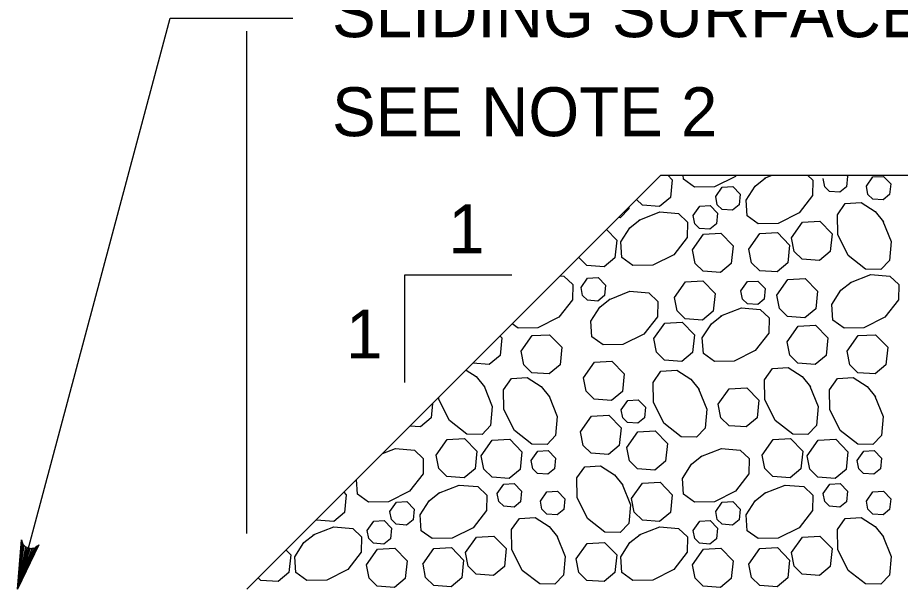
# Model space of a CAD drawing. Extents: x 636530 to 644067, y 294168 to 299122.
# Drawn here: x 641391.1 to 641445.2, y 296402.5 to 296437.5 of the extents above; entities that cross this region are included whole.
import ezdxf

# ---------------------------------------------------------------- set-up
doc = ezdxf.new("R2010")
doc.units = 0
doc.layers.add('1', color=7, linetype='Continuous')

msp = doc.modelspace()

# ---------------------------------------------------------------- linework, layer by layer
at = {"layer": '1'}
for p, q in [((641391.07, 296402.402), (641400.414, 296437.432)), ((641400.414, 296437.432), (641407.942, 296437.432)), ((641405.123, 296405.816), (641405.123, 296436.643)), ((641405.123, 296402.402), (641430.522, 296427.801)), ((641430.522, 296427.801), (641480.417, 296427.801)), ((641421.377, 296421.675), (641414.791, 296421.675)), ((641414.791, 296421.675), (641414.791, 296415.089))]:
    msp.add_line(p, q, dxfattribs=at)
for points in [[(641430.942, 296427.801), (641431.212, 296427.52), (641431.104, 296426.436), (641430.441, 296425.885), (641429.381, 296425.961), (641429.027, 296426.305)], [(641435.137, 296427.801), (641435.085, 296427.735), (641433.797, 296427.091), (641432.584, 296427.07), (641431.9, 296427.555), (641431.884, 296427.801)], [(641439.513, 296427.801), (641439.838, 296427.491), (641439.821, 296426.554), (641438.987, 296425.488), (641437.699, 296424.845), (641436.486, 296424.823), (641435.802, 296425.309), (641435.738, 296426.276), (641436.292, 296427.14), (641436.927, 296427.647)], [(641436.876, 296427.615), (641437.345, 296427.801)], [(641441.905, 296427.801), (641441.963, 296427.741), (641441.898, 296427.091), (641441.5, 296426.76), (641440.864, 296426.806), (641440.565, 296427.096), (641440.468, 296427.595)], [(641443.116, 296427.122), (641443.519, 296427.696), (641444.163, 296427.733), (641444.611, 296427.268), (641444.546, 296426.618), (641444.149, 296426.287), (641443.513, 296426.333), (641443.213, 296426.623), (641443.116, 296427.122)], [(641433.879, 296426.492), (641434.283, 296427.066), (641434.927, 296427.102), (641435.374, 296426.638), (641435.31, 296425.988), (641434.912, 296425.657), (641434.276, 296425.703), (641433.977, 296425.993), (641433.88, 296426.492)], [(641444.132, 296424.989), (641444.631, 296423.731), (641444.531, 296422.576), (641444.009, 296422.027), (641443.071, 296422.044), (641442.006, 296422.878), (641441.362, 296424.166), (641441.341, 296425.379), (641441.826, 296426.063), (641442.793, 296426.127), (641443.658, 296425.573), (641444.164, 296424.938)], [(641428.555, 296425.833), (641428.548, 296425.748), (641428.026, 296425.199), (641427.923, 296425.201)], [(641429.19, 296425.053), (641430.448, 296425.551), (641431.603, 296425.451), (641432.152, 296424.929), (641432.135, 296423.992), (641431.301, 296422.927), (641430.014, 296422.283), (641428.8, 296422.261), (641428.117, 296422.747), (641428.052, 296423.714), (641428.606, 296424.578), (641429.241, 296425.085)], [(641432.492, 296425.325), (641432.896, 296425.899), (641433.54, 296425.936), (641433.987, 296425.472), (641433.923, 296424.821), (641433.525, 296424.49), (641432.889, 296424.536), (641432.59, 296424.826), (641432.493, 296425.325)], [(641438.523, 296423.964), (641439.195, 296424.921), (641440.269, 296424.982), (641441.015, 296424.208), (641440.907, 296423.124), (641440.244, 296422.573), (641439.184, 296422.65), (641438.686, 296423.133), (641438.524, 296423.964)], [(641427.186, 296424.464), (641427.805, 296423.822), (641427.697, 296422.738), (641427.034, 296422.187), (641425.974, 296422.263), (641425.476, 296422.747), (641425.475, 296422.753)], [(641432.447, 296423.224), (641433.12, 296424.18), (641434.193, 296424.241), (641434.939, 296423.468), (641434.831, 296422.383), (641434.168, 296421.832), (641433.108, 296421.909), (641432.61, 296422.392), (641432.448, 296423.223)], [(641435.916, 296423.263), (641436.588, 296424.219), (641437.662, 296424.281), (641438.408, 296423.507), (641438.3, 296422.423), (641437.637, 296421.871), (641436.577, 296421.948), (641436.078, 296422.432), (641435.917, 296423.263)], [(641442.138, 296421.218), (641443.396, 296421.716), (641444.551, 296421.617), (641445.1, 296421.095), (641445.083, 296420.157), (641444.25, 296419.092), (641442.962, 296418.448), (641441.748, 296418.427), (641441.065, 296418.912), (641441, 296419.879), (641441.554, 296420.744), (641442.189, 296421.25)], [(641424.356, 296421.634), (641424.563, 296421.617), (641425.112, 296421.095), (641425.095, 296420.157), (641424.261, 296419.092), (641422.973, 296418.448), (641421.759, 296418.427), (641421.402, 296418.68)], [(641425.62, 296420.922), (641426.023, 296421.496), (641426.667, 296421.532), (641427.115, 296421.068), (641427.05, 296420.418), (641426.652, 296420.087), (641426.016, 296420.133), (641425.717, 296420.423), (641425.62, 296420.922)], [(641431.345, 296420.308), (641432.017, 296421.264), (641433.09, 296421.326), (641433.837, 296420.552), (641433.729, 296419.468), (641433.066, 296418.916), (641432.006, 296418.993), (641431.507, 296419.477), (641431.345, 296420.308)], [(641435.424, 296420.701), (641435.827, 296421.275), (641436.471, 296421.312), (641436.919, 296420.847), (641436.854, 296420.197), (641436.457, 296419.866), (641435.82, 296419.912), (641435.521, 296420.202), (641435.424, 296420.701)], [(641437.627, 296420.453), (641438.299, 296421.41), (641439.373, 296421.471), (641440.119, 296420.697), (641440.011, 296419.613), (641439.348, 296419.062), (641438.288, 296419.138), (641437.789, 296419.622), (641437.628, 296420.453)], [(641427.362, 296420.185), (641428.619, 296420.684), (641429.775, 296420.584), (641430.324, 296420.062), (641430.306, 296419.125), (641429.473, 296418.059), (641428.185, 296417.415), (641426.971, 296417.394), (641426.288, 296417.88), (641426.223, 296418.846), (641426.778, 296419.711), (641427.413, 296420.218)], [(641434.194, 296419.169), (641435.452, 296419.667), (641436.607, 296419.567), (641437.156, 296419.045), (641437.139, 296418.108), (641436.305, 296417.043), (641435.017, 296416.399), (641433.804, 296416.377), (641433.12, 296416.863), (641433.056, 296417.83), (641433.61, 296418.694), (641434.245, 296419.201)], [(641430.08, 296417.778), (641430.752, 296418.734), (641431.825, 296418.796), (641432.572, 296418.022), (641432.464, 296416.938), (641431.801, 296416.386), (641430.741, 296416.463), (641430.242, 296416.947), (641430.08, 296417.778)], [(641438.26, 296417.59), (641438.932, 296418.547), (641440.005, 296418.608), (641440.751, 296417.834), (641440.643, 296416.75), (641439.98, 296416.199), (641438.921, 296416.275), (641438.422, 296416.759), (641438.26, 296417.59)], [(641420.661, 296417.939), (641420.763, 296417.834), (641420.655, 296416.75), (641419.992, 296416.199), (641418.992, 296416.271)], [(641421.947, 296417.005), (641422.619, 296417.961), (641423.692, 296418.022), (641424.438, 296417.249), (641424.33, 296416.165), (641423.667, 296415.613), (641422.608, 296415.69), (641422.109, 296416.173), (641421.947, 296417.004)], [(641441.935, 296417.005), (641442.607, 296417.961), (641443.681, 296418.022), (641444.427, 296417.249), (641444.319, 296416.165), (641443.656, 296415.613), (641442.596, 296415.69), (641442.098, 296416.173), (641441.936, 296417.004)], [(641425.769, 296415.378), (641426.441, 296416.335), (641427.514, 296416.396), (641428.261, 296415.622), (641428.153, 296414.538), (641427.49, 296413.987), (641426.43, 296414.063), (641425.931, 296414.547), (641425.769, 296415.378)], [(641418.572, 296415.85), (641419.196, 296415.45), (641419.702, 296414.815)], [(641432.826, 296414.703), (641433.325, 296413.446), (641433.225, 296412.29), (641432.703, 296411.741), (641431.765, 296411.759), (641430.7, 296412.592), (641430.056, 296413.88), (641430.035, 296415.094), (641430.52, 296415.777), (641431.487, 296415.841), (641432.352, 296415.287), (641432.858, 296414.652)], [(641439.659, 296414.866), (641440.157, 296413.608), (641440.057, 296412.453), (641439.535, 296411.904), (641438.598, 296411.921), (641437.533, 296412.755), (641436.889, 296414.043), (641436.867, 296415.256), (641437.353, 296415.94), (641438.32, 296416.004), (641439.184, 296415.45), (641439.691, 296414.815)], [(641423.656, 296414.256), (641424.154, 296412.998), (641424.055, 296411.843), (641423.533, 296411.294), (641422.595, 296411.311), (641421.53, 296412.145), (641420.886, 296413.433), (641420.865, 296414.646), (641421.35, 296415.33), (641422.317, 296415.394), (641423.182, 296414.84), (641423.688, 296414.205)], [(641443.644, 296414.256), (641444.143, 296412.998), (641444.043, 296411.843), (641443.521, 296411.294), (641442.584, 296411.311), (641441.518, 296412.145), (641440.875, 296413.433), (641440.853, 296414.646), (641441.339, 296415.33), (641442.305, 296415.394), (641443.17, 296414.84), (641443.677, 296414.205)], [(641419.67, 296414.866), (641420.169, 296413.608), (641420.069, 296412.453), (641419.547, 296411.904), (641418.609, 296411.921), (641417.544, 296412.755), (641416.9, 296414.043), (641416.898, 296414.176)], [(641434.034, 296413.752), (641434.706, 296414.708), (641435.779, 296414.769), (641436.526, 296413.996), (641436.418, 296412.912), (641435.755, 296412.36), (641434.695, 296412.437), (641434.196, 296412.92), (641434.034, 296413.752)], [(641416.517, 296413.796), (641416.429, 296412.912), (641415.766, 296412.36), (641415.128, 296412.406)], [(641428.079, 296413.419), (641428.482, 296413.993), (641429.126, 296414.03), (641429.574, 296413.565), (641429.509, 296412.915), (641429.111, 296412.584), (641428.475, 296412.63), (641428.176, 296412.92), (641428.079, 296413.419)], [(641425.581, 296412.058), (641426.253, 296413.014), (641427.326, 296413.075), (641428.072, 296412.302), (641427.964, 296411.217), (641427.301, 296410.666), (641426.241, 296410.743), (641425.743, 296411.226), (641425.581, 296412.057)], [(641428.421, 296411.108), (641429.094, 296412.064), (641430.167, 296412.126), (641430.913, 296411.352), (641430.805, 296410.268), (641430.142, 296409.716), (641429.082, 296409.793), (641428.584, 296410.277), (641428.422, 296411.108)], [(641416.736, 296410.634), (641417.408, 296411.591), (641418.481, 296411.652), (641419.227, 296410.878), (641419.119, 296409.794), (641418.456, 296409.243), (641417.397, 296409.319), (641416.898, 296409.803), (641416.736, 296410.634)], [(641419.501, 296410.593), (641420.173, 296411.55), (641421.247, 296411.611), (641421.993, 296410.837), (641421.885, 296409.753), (641421.222, 296409.202), (641420.162, 296409.279), (641419.664, 296409.762), (641419.502, 296410.593)], [(641436.724, 296410.634), (641437.396, 296411.591), (641438.47, 296411.652), (641439.216, 296410.878), (641439.108, 296409.794), (641438.445, 296409.243), (641437.385, 296409.319), (641436.887, 296409.803), (641436.725, 296410.634)], [(641439.49, 296410.593), (641440.162, 296411.55), (641441.235, 296411.611), (641441.982, 296410.837), (641441.874, 296409.753), (641441.21, 296409.202), (641440.151, 296409.279), (641439.652, 296409.762), (641439.49, 296410.593)], [(641413.454, 296410.732), (641414.243, 296411.045), (641415.399, 296410.945), (641415.948, 296410.423), (641415.93, 296409.486), (641415.097, 296408.421), (641413.809, 296407.777), (641412.595, 296407.755), (641411.912, 296408.241), (641411.852, 296409.131)], [(641422.56, 296410.298), (641422.963, 296410.872), (641423.608, 296410.909), (641424.055, 296410.444), (641423.99, 296409.794), (641423.593, 296409.463), (641422.957, 296409.509), (641422.657, 296409.799), (641422.56, 296410.298)], [(641432.974, 296410.547), (641434.232, 296411.045), (641435.387, 296410.945), (641435.936, 296410.423), (641435.919, 296409.486), (641435.085, 296408.421), (641433.797, 296407.777), (641432.584, 296407.755), (641431.9, 296408.241), (641431.836, 296409.208), (641432.39, 296410.072), (641433.025, 296410.579)], [(641442.549, 296410.298), (641442.952, 296410.872), (641443.596, 296410.909), (641444.044, 296410.444), (641443.979, 296409.794), (641443.581, 296409.463), (641442.945, 296409.509), (641442.646, 296409.799), (641442.549, 296410.298)], [(641428.149, 296408.847), (641428.648, 296407.589), (641428.548, 296406.434), (641428.026, 296405.885), (641427.088, 296405.902), (641426.023, 296406.736), (641425.379, 296408.023), (641425.358, 296409.237), (641425.843, 296409.92), (641426.81, 296409.985), (641427.675, 296409.431), (641428.181, 296408.796)], [(641416.887, 296408.3), (641418.145, 296408.799), (641419.3, 296408.699), (641419.85, 296408.177), (641419.832, 296407.239), (641418.999, 296406.174), (641417.711, 296405.53), (641416.497, 296405.509), (641415.814, 296405.994), (641415.749, 296406.961), (641416.303, 296407.826), (641416.938, 296408.332)], [(641420.479, 296408.28), (641420.883, 296408.854), (641421.527, 296408.891), (641421.974, 296408.427), (641421.91, 296407.776), (641421.512, 296407.445), (641420.876, 296407.492), (641420.577, 296407.782), (641420.48, 296408.28)], [(641428.72, 296407.962), (641429.393, 296408.918), (641430.466, 296408.979), (641431.212, 296408.206), (641431.104, 296407.122), (641430.441, 296406.57), (641429.381, 296406.647), (641428.883, 296407.13), (641428.721, 296407.962)], [(641436.876, 296408.3), (641438.134, 296408.799), (641439.289, 296408.699), (641439.838, 296408.177), (641439.821, 296407.239), (641438.987, 296406.174), (641437.699, 296405.53), (641436.486, 296405.509), (641435.802, 296405.994), (641435.738, 296406.961), (641436.292, 296407.826), (641436.927, 296408.332)], [(641440.468, 296408.28), (641440.871, 296408.854), (641441.515, 296408.891), (641441.963, 296408.427), (641441.898, 296407.776), (641441.5, 296407.445), (641440.864, 296407.492), (641440.565, 296407.782), (641440.468, 296408.28)], [(641411.078, 296408.357), (641411.224, 296408.206), (641411.116, 296407.122), (641410.453, 296406.57), (641409.393, 296406.647), (641409.38, 296406.659)], [(641423.127, 296407.808), (641423.531, 296408.381), (641424.175, 296408.418), (641424.623, 296407.954), (641424.558, 296407.304), (641424.16, 296406.973), (641423.524, 296407.019), (641423.225, 296407.309), (641423.128, 296407.807)], [(641443.116, 296407.808), (641443.519, 296408.381), (641444.163, 296408.418), (641444.611, 296407.954), (641444.546, 296407.304), (641444.149, 296406.973), (641443.513, 296407.019), (641443.213, 296407.309), (641443.116, 296407.807)], [(641413.891, 296407.177), (641414.294, 296407.751), (641414.938, 296407.788), (641415.386, 296407.324), (641415.321, 296406.673), (641414.923, 296406.342), (641414.287, 296406.388), (641413.988, 296406.678), (641413.891, 296407.177)], [(641433.879, 296407.177), (641434.283, 296407.751), (641434.927, 296407.788), (641435.374, 296407.324), (641435.31, 296406.673), (641434.912, 296406.342), (641434.276, 296406.388), (641433.977, 296406.678), (641433.88, 296407.177)], [(641412.504, 296406.011), (641412.907, 296406.585), (641413.551, 296406.621), (641413.999, 296406.157), (641413.934, 296405.507), (641413.536, 296405.176), (641412.9, 296405.222), (641412.601, 296405.512), (641412.504, 296406.011)], [(641424.143, 296405.674), (641424.642, 296404.417), (641424.542, 296403.261), (641424.02, 296402.712), (641423.083, 296402.73), (641422.017, 296403.563), (641421.374, 296404.851), (641421.352, 296406.065), (641421.838, 296406.748), (641422.805, 296406.813), (641423.669, 296406.259), (641424.176, 296405.624)], [(641432.492, 296406.011), (641432.896, 296406.585), (641433.54, 296406.621), (641433.987, 296406.157), (641433.923, 296405.507), (641433.525, 296405.176), (641432.889, 296405.222), (641432.59, 296405.512), (641432.493, 296406.011)], [(641444.132, 296405.674), (641444.631, 296404.417), (641444.531, 296403.261), (641444.009, 296402.712), (641443.071, 296402.73), (641442.006, 296403.563), (641441.362, 296404.851), (641441.341, 296406.065), (641441.826, 296406.748), (641442.793, 296406.813), (641443.658, 296406.259), (641444.164, 296405.624)], [(641409.202, 296405.738), (641410.46, 296406.237), (641411.615, 296406.137), (641412.164, 296405.615), (641412.146, 296404.677), (641411.313, 296403.612), (641410.025, 296402.968), (641408.811, 296402.947), (641408.128, 296403.432), (641408.063, 296404.399), (641408.618, 296405.264), (641409.253, 296405.77)], [(641429.19, 296405.738), (641430.448, 296406.237), (641431.603, 296406.137), (641432.152, 296405.615), (641432.135, 296404.677), (641431.301, 296403.612), (641430.014, 296402.968), (641428.8, 296402.947), (641428.117, 296403.432), (641428.052, 296404.399), (641428.606, 296405.264), (641429.241, 296405.77)], [(641391.07, 296402.402), (641391.298, 296405.428), (641391.346, 296405.296), (641391.393, 296405.164), (641391.474, 296405.081), (641391.556, 296404.998), (641391.648, 296404.956), (641391.74, 296404.914), (641391.841, 296404.905), (641391.942, 296404.895), (641392.054, 296404.927), (641392.166, 296404.958), (641392.273, 296405.049), (641392.379, 296405.139), (641391.07, 296402.402), (641392.273, 296405.049), (641392.166, 296404.958), (641391.07, 296402.402), (641392.054, 296404.927), (641391.942, 296404.895), (641391.07, 296402.402), (641391.841, 296404.905), (641391.74, 296404.914), (641391.07, 296402.402), (641391.648, 296404.956), (641391.556, 296404.998), (641391.07, 296402.402), (641391.474, 296405.081), (641391.393, 296405.164), (641391.07, 296402.402), (641391.346, 296405.296)], [(641418.535, 296404.65), (641419.207, 296405.606), (641420.28, 296405.668), (641421.027, 296404.894), (641420.919, 296403.81), (641420.255, 296403.258), (641419.196, 296403.335), (641418.697, 296403.819), (641418.535, 296404.65)], [(641438.523, 296404.65), (641439.195, 296405.606), (641440.269, 296405.668), (641441.015, 296404.894), (641440.907, 296403.81), (641440.244, 296403.258), (641439.184, 296403.335), (641438.686, 296403.819), (641438.524, 296404.65)], [(641412.459, 296403.909), (641413.131, 296404.865), (641414.205, 296404.927), (641414.951, 296404.153), (641414.843, 296403.069), (641414.18, 296402.517), (641413.12, 296402.594), (641412.621, 296403.078), (641412.46, 296403.909)], [(641415.927, 296403.949), (641416.6, 296404.905), (641417.673, 296404.966), (641418.419, 296404.193), (641418.311, 296403.108), (641417.648, 296402.557), (641416.588, 296402.634), (641416.09, 296403.117), (641415.928, 296403.948)], [(641425.313, 296404.264), (641425.986, 296405.22), (641427.059, 296405.281), (641427.805, 296404.508), (641427.697, 296403.424), (641427.034, 296402.872), (641425.974, 296402.949), (641425.476, 296403.432), (641425.314, 296404.264)], [(641432.447, 296403.909), (641433.12, 296404.865), (641434.193, 296404.927), (641434.939, 296404.153), (641434.831, 296403.069), (641434.168, 296402.517), (641433.108, 296402.594), (641432.61, 296403.078), (641432.448, 296403.909)], [(641435.916, 296403.949), (641436.588, 296404.905), (641437.662, 296404.966), (641438.408, 296404.193), (641438.3, 296403.108), (641437.637, 296402.557), (641436.577, 296402.634), (641436.078, 296403.117), (641435.917, 296403.948)], [(641407.528, 296404.807), (641407.817, 296404.508), (641407.709, 296403.424), (641407.046, 296402.872), (641405.986, 296402.949), (641405.826, 296403.104)]]:
    msp.add_lwpolyline(points, dxfattribs=at)

# ---------------------------------------------------------------- texts
for s, p in [('SLIDING SURFACE', (641410.349, 296436.271)), ('SEE NOTE 2', (641410.349, 296430.199)), ('1', (641417.478, 296423.01)), ('1', (641411.208, 296416.561))]:
    msp.add_text(s, height=3, dxfattribs=at).set_placement(p)

doc.saveas('drawing.dxf')
